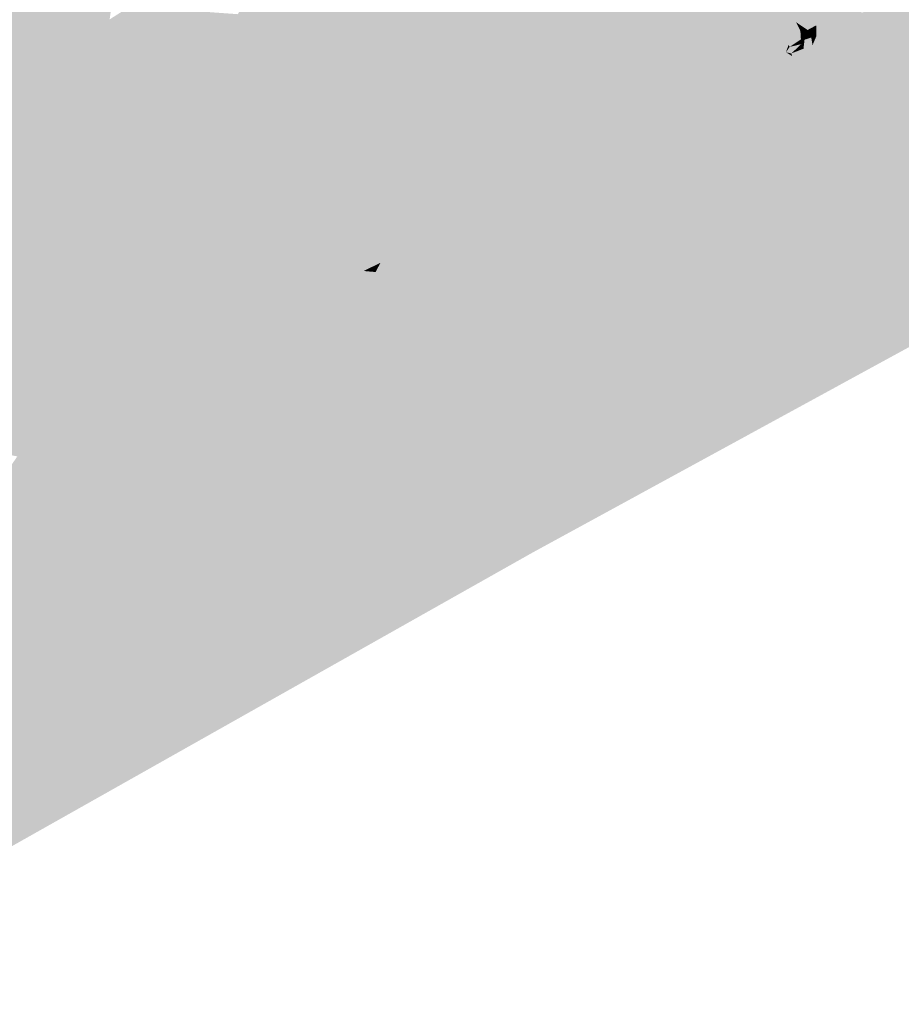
# Model space of a CAD drawing. Header units: metres. Extents: x 164696 to 183842, y 382615 to 387356.
# Tile 420 of 656: x 182647.57 to 182649.72, y 386604.51 to 386606.91. Entities that reach past the tile are written whole.
import ezdxf

# ---------------------------------------------------------------- set-up
doc = ezdxf.new("R2010")
doc.units = ezdxf.units.M
doc.layers.add('C3D-SURFACE_TINSURFACE', color=7, linetype='Continuous')

msp = doc.modelspace()

# ---------------------------------------------------------------- linework, layer by layer
at = {"layer": 'C3D-SURFACE_TINSURFACE', "color": 1, "linetype": 'Continuous', "lineweight": -3, "true_color": 0xe60000}
for points in [[(182649.3242, 386605.8876), (182653.8203, 386608.3412), (182652.1485, 386607.4848)], [(182647.7594, 386607.4423), (182647.1387, 386607.4982), (182647.5459, 386606.7596)], [(182647.7839, 386607.4596), (182647.7401, 386607.3654), (182647.5808, 386606.7798)], [(182647.7839, 386607.4596), (182647.5808, 386606.7798), (182647.7959, 386607.4367)], [(182647.7401, 386607.3654), (182647.7594, 386607.4423), (182647.5459, 386606.7596)], [(182647.7959, 386607.4367), (182647.5808, 386606.7798), (182647.6157, 386606.8001)], [(182647.7959, 386607.4367), (182647.6157, 386606.8001), (182647.6505, 386606.8204)], [(182647.7959, 386607.4367), (182647.6505, 386606.8204), (182647.8153, 386607.4024)], [(182647.8153, 386607.4024), (182647.6505, 386606.8204), (182647.6854, 386606.8406)], [(182647.8347, 386607.368), (182647.8153, 386607.4024), (182647.6854, 386606.8406)], [(182648.6355, 386607.4145), (182648.598, 386607.3917), (182649.0331, 386606.612)], [(182648.6355, 386607.4145), (182649.0331, 386606.612), (182649.0679, 386606.6291)], [(182648.6355, 386607.4145), (182649.0679, 386606.6291), (182649.239, 386607.2892)], [(182648.598, 386607.3917), (182648.5606, 386607.369), (182648.9984, 386606.5949)], [(182648.598, 386607.3917), (182648.9984, 386606.5949), (182649.0331, 386606.612)], [(182647.7401, 386607.3654), (182647.5459, 386606.7596), (182647.5808, 386606.7798)], [(182647.8347, 386607.368), (182647.6854, 386606.8406), (182647.7203, 386606.8609)], [(182647.8444, 386607.3508), (182647.8347, 386607.368), (182647.7203, 386606.8609)], [(182647.8444, 386607.3508), (182647.7203, 386606.8609), (182647.8457, 386607.3041)], [(182648.5606, 386607.369), (182648.5232, 386607.3463), (182648.9636, 386606.5778)], [(182648.5606, 386607.369), (182648.9636, 386606.5778), (182648.9984, 386606.5949)], [(182648.9636, 386606.5778), (182648.5232, 386607.3463), (182648.4836, 386607.3163)], [(182647.8498, 386607.3037), (182647.8457, 386607.3041), (182647.7203, 386606.8609)], [(182647.8498, 386607.3037), (182647.7203, 386606.8609), (182647.7942, 386606.914)], [(182648.4369, 386607.2892), (182648.8594, 386606.5266), (182648.4836, 386607.3163)], [(182648.4836, 386607.3163), (182648.8594, 386606.5266), (182648.8942, 386606.5437)], [(182648.4836, 386607.3163), (182648.8942, 386606.5437), (182648.9289, 386606.5607)], [(182648.9636, 386606.5778), (182648.4836, 386607.3163), (182648.9289, 386606.5607)], [(182648.3903, 386607.2622), (182648.8166, 386606.5037), (182648.4369, 386607.2892)], [(182648.4369, 386607.2892), (182648.8166, 386606.5037), (182648.8594, 386606.5266)], [(182649.2686, 386607.2413), (182649.239, 386607.2892), (182649.0679, 386606.6291)], [(182648.3903, 386607.2622), (182648.2097, 386606.7159), (182648.8166, 386606.5037)], [(182648.3903, 386607.2622), (182648.3436, 386607.2351), (182648.2097, 386606.7159)], [(182649.1089, 386605.7849), (182651.724, 386607.2637), (182650.5305, 386606.6344)], [(182648.3436, 386607.2351), (182648.1762, 386606.7881), (182648.193, 386606.752)], [(182648.3436, 386607.2351), (182648.2969, 386607.208), (182648.1762, 386606.7881)], [(182648.3436, 386607.2351), (182648.193, 386606.752), (182648.2097, 386606.7159)], [(182649.2686, 386607.2413), (182649.0679, 386606.6291), (182649.1026, 386606.6461)], [(182649.2929, 386607.2014), (182649.2686, 386607.2413), (182649.1026, 386606.6461)], [(182648.2969, 386607.208), (182648.2734, 386607.1931), (182648.1762, 386606.7881)], [(182648.2734, 386607.1931), (182648.1594, 386606.8242), (182648.1762, 386606.7881)], [(182648.2734, 386607.1931), (182648.2439, 386607.1772), (182648.1594, 386606.8242)], [(182649.2929, 386607.2014), (182649.1026, 386606.6461), (182649.1384, 386606.6621)], [(182649.1712, 386606.6808), (182649.2929, 386607.2014), (182649.1384, 386606.6621)], [(182649.1712, 386606.6808), (182649.3172, 386607.1615), (182649.2929, 386607.2014)], [(182648.1069, 386606.9266), (182648.1594, 386606.8242), (182648.2144, 386607.1613)], [(182648.2439, 386607.1772), (182648.2144, 386607.1613), (182648.1594, 386606.8242)], [(182649.1712, 386606.6808), (182649.2041, 386606.6994), (182649.3172, 386607.1615)], [(182649.2041, 386606.6994), (182649.2369, 386606.7181), (182649.3172, 386607.1615)], [(182649.2369, 386606.7181), (182649.3654, 386607.0882), (182649.3172, 386607.1615)], [(182649.2369, 386606.7181), (182649.2698, 386606.7368), (182649.3654, 386607.0882)], [(182649.2698, 386606.7368), (182649.3816, 386607.0562), (182649.3654, 386607.0882)], [(182649.2698, 386606.7368), (182649.3026, 386606.7554), (182649.3816, 386607.0562)], [(182649.3026, 386606.7554), (182649.4121, 386606.989), (182649.3816, 386607.0562)], [(182649.3355, 386606.7741), (182649.4121, 386606.989), (182649.3026, 386606.7554)], [(182649.3557, 386606.7866), (182649.4121, 386606.989), (182649.3355, 386606.7741)], [(182649.3557, 386606.7866), (182649.3789, 386606.8429), (182649.4121, 386606.989)], [(182649.4067, 386606.8578), (182649.4121, 386606.989), (182649.3789, 386606.8429)], [(182649.4205, 386606.8372), (182649.4121, 386606.989), (182649.4067, 386606.8578)], [(182649.4205, 386606.8372), (182649.467, 386606.9069), (182649.4121, 386606.989)], [(182649.5271, 386606.9398), (182649.4121, 386606.989), (182649.467, 386606.9069)], [(182649.7042, 386606.9666), (182649.5115, 386606.7918), (182649.7419, 386606.9846)], [(182649.7419, 386606.9846), (182649.5115, 386606.7918), (182650.4705, 386606.7182)], [(182649.6665, 386606.9485), (182649.5115, 386606.7918), (182649.7042, 386606.9666)], [(182647.8441, 386606.9456), (182647.7942, 386606.914), (182648.1594, 386606.8242)], [(182648.1069, 386606.9266), (182647.8441, 386606.9456), (182648.1594, 386606.8242)], [(182649.657, 386606.944), (182649.5115, 386606.7918), (182649.6665, 386606.9485)], [(182649.657, 386606.944), (182649.6036, 386606.9008), (182649.5115, 386606.7918)], [(182649.5271, 386606.9398), (182649.467, 386606.9069), (182649.5467, 386606.9105)], [(182647.7942, 386606.914), (182647.7203, 386606.8609), (182647.7551, 386606.8812)], [(182648.1594, 386606.8242), (182647.7942, 386606.914), (182647.7551, 386606.8812)], [(182649.4483, 386606.8521), (182649.467, 386606.9069), (182649.4205, 386606.8372)], [(182649.4508, 386606.8468), (182649.467, 386606.9069), (182649.4483, 386606.8521)], [(182649.4508, 386606.8468), (182649.4772, 386606.8857), (182649.467, 386606.9069)], [(182649.5467, 386606.9105), (182649.467, 386606.9069), (182649.5156, 386606.8993)], [(182649.4947, 386606.8881), (182649.467, 386606.9069), (182649.4772, 386606.8857)], [(182649.5156, 386606.8993), (182649.467, 386606.9069), (182649.4947, 386606.8881)], [(182649.6036, 386606.9008), (182649.5662, 386606.8748), (182649.5115, 386606.7918)], [(182648.2097, 386606.7159), (182647.7551, 386606.8812), (182647.7203, 386606.8609)], [(182648.1762, 386606.7881), (182648.1594, 386606.8242), (182647.7551, 386606.8812)], [(182648.193, 386606.752), (182648.1762, 386606.7881), (182647.7551, 386606.8812)], [(182648.2097, 386606.7159), (182648.193, 386606.752), (182647.7551, 386606.8812)], [(182649.4508, 386606.8468), (182649.4784, 386606.8651), (182649.4772, 386606.8857)], [(182649.4947, 386606.8881), (182649.4772, 386606.8857), (182649.4991, 386606.8789)], [(182649.4821, 386606.8576), (182649.4873, 386606.8645), (182649.4772, 386606.8857)], [(182649.4821, 386606.8576), (182649.4772, 386606.8857), (182649.4784, 386606.8651)], [(182649.4991, 386606.8789), (182649.4772, 386606.8857), (182649.4873, 386606.8645)], [(182649.4991, 386606.8789), (182649.4873, 386606.8645), (182649.5036, 386606.8696)], [(182649.5036, 386606.8696), (182649.4873, 386606.8645), (182649.4946, 386606.8223)], [(182649.5036, 386606.8696), (182649.4946, 386606.8223), (182649.5068, 386606.8511)], [(182649.5662, 386606.8748), (182649.5371, 386606.8539), (182649.5115, 386606.7918)], [(182648.2265, 386606.6798), (182647.7203, 386606.8609), (182647.6854, 386606.8406)], [(182648.2097, 386606.7159), (182647.7203, 386606.8609), (182648.2265, 386606.6798)], [(182649.4847, 386606.8425), (182649.4873, 386606.8645), (182649.4821, 386606.8576)], [(182649.4847, 386606.8425), (182649.4946, 386606.8223), (182649.4873, 386606.8645)], [(182649.5068, 386606.8511), (182649.4946, 386606.8223), (182649.5115, 386606.7918)], [(182649.5068, 386606.8511), (182649.5115, 386606.7918), (182649.5144, 386606.8417)], [(182649.5371, 386606.8539), (182649.5144, 386606.8417), (182649.5115, 386606.7918)], [(182648.0413, 386606.0923), (182647.6505, 386606.8204), (182647.6157, 386606.8001)], [(182648.2433, 386606.6437), (182647.6854, 386606.8406), (182647.6505, 386606.8204)], [(182648.0413, 386606.0923), (182648.0688, 386606.1077), (182647.6505, 386606.8204)], [(182648.0688, 386606.1077), (182648.2433, 386606.6437), (182647.6505, 386606.8204)], [(182648.2433, 386606.6437), (182648.2265, 386606.6798), (182647.6854, 386606.8406)], [(182649.4569, 386606.8248), (182649.4278, 386606.8092), (182649.5115, 386606.7918)], [(182649.4552, 386606.831), (182649.4946, 386606.8223), (182649.4847, 386606.8425)], [(182649.4552, 386606.831), (182649.4569, 386606.8248), (182649.5115, 386606.7918)], [(182649.4552, 386606.831), (182649.5115, 386606.7918), (182649.4946, 386606.8223)], [(182647.5808, 386606.7798), (182648.0138, 386606.0769), (182647.6157, 386606.8001)], [(182648.0413, 386606.0923), (182647.6157, 386606.8001), (182648.0138, 386606.0769)], [(182649.4278, 386606.8092), (182649.3986, 386606.7937), (182649.5115, 386606.7918)], [(182647.5808, 386606.7798), (182647.5184, 386606.7399), (182647.9587, 386606.0462)], [(182647.5808, 386606.7798), (182647.5459, 386606.7596), (182647.5184, 386606.7399)], [(182647.5808, 386606.7798), (182647.9587, 386606.0462), (182647.9862, 386606.0615)], [(182647.5808, 386606.7798), (182647.9862, 386606.0615), (182648.0138, 386606.0769)], [(182648.8679, 386605.7482), (182648.8818, 386605.7131), (182649.5115, 386606.7918)], [(182648.8679, 386605.7482), (182649.5115, 386606.7918), (182649.1712, 386606.6808)], [(182649.1089, 386605.7849), (182649.5115, 386606.7918), (182648.8818, 386605.7131)], [(182649.1089, 386605.7849), (182650.5305, 386606.6344), (182649.5115, 386606.7918)], [(182649.1712, 386606.6808), (182649.5115, 386606.7918), (182649.2041, 386606.6994)], [(182649.2041, 386606.6994), (182649.5115, 386606.7918), (182649.2369, 386606.7181)], [(182649.2369, 386606.7181), (182649.5115, 386606.7918), (182649.2698, 386606.7368)], [(182649.2698, 386606.7368), (182649.5115, 386606.7918), (182649.3026, 386606.7554)], [(182649.3355, 386606.7741), (182649.3026, 386606.7554), (182649.5115, 386606.7918)], [(182649.3557, 386606.7866), (182649.3355, 386606.7741), (182649.5115, 386606.7918)], [(182649.3557, 386606.7866), (182649.5115, 386606.7918), (182649.3986, 386606.7937)], [(182650.5305, 386606.6344), (182650.4705, 386606.7182), (182649.5115, 386606.7918)], [(182647.9037, 386606.0154), (182647.5184, 386606.7399), (182647.4907, 386606.724)], [(182647.9037, 386606.0154), (182647.9312, 386606.0308), (182647.5184, 386606.7399)], [(182647.9312, 386606.0308), (182647.9587, 386606.0462), (182647.5184, 386606.7399)], [(182647.8014, 386605.9639), (182647.4631, 386606.7082), (182647.4354, 386606.6924)], [(182647.8761, 386606), (182647.4907, 386606.724), (182647.4631, 386606.7082)], [(182647.8014, 386605.9639), (182647.8486, 386605.9846), (182647.4631, 386606.7082)], [(182647.8486, 386605.9846), (182647.8761, 386606), (182647.4631, 386606.7082)], [(182647.8761, 386606), (182647.9037, 386606.0154), (182647.4907, 386606.724)], [(182648.2097, 386606.7159), (182648.2265, 386606.6798), (182648.8166, 386606.5037)], [(182647.8014, 386605.9639), (182647.4077, 386606.6765), (182647.38, 386606.6607)], [(182647.8014, 386605.9639), (182647.4354, 386606.6924), (182647.4077, 386606.6765)], [(182648.2265, 386606.6798), (182648.2433, 386606.6437), (182648.7728, 386606.4804)], [(182648.2265, 386606.6798), (182648.7728, 386606.4804), (182648.8166, 386606.5037)], [(182648.8679, 386605.7482), (182649.1712, 386606.6808), (182649.1384, 386606.6621)], [(182647.7378, 386605.9325), (182647.38, 386606.6607), (182647.3524, 386606.6448)], [(182647.7378, 386605.9325), (182647.8014, 386605.9639), (182647.38, 386606.6607)], [(182648.7961, 386605.6646), (182649.1384, 386606.6621), (182649.1026, 386606.6461)], [(182648.8175, 386605.6274), (182649.1384, 386606.6621), (182648.7961, 386605.6646)], [(182648.8175, 386605.6274), (182648.856, 386605.7197), (182649.1384, 386606.6621)], [(182648.8679, 386605.7482), (182649.1384, 386606.6621), (182648.856, 386605.7197)], [(182647.1745, 386606.05), (182647.6743, 386605.9012), (182647.3247, 386606.629)], [(182647.3247, 386606.629), (182647.7378, 386605.9325), (182647.3524, 386606.6448)], [(182647.3247, 386606.629), (182647.6743, 386605.9012), (182647.7378, 386605.9325)], [(182648.0688, 386606.1077), (182648.2575, 386606.6156), (182648.2433, 386606.6437)], [(182648.2575, 386606.6156), (182648.7728, 386606.4804), (182648.2433, 386606.6437)], [(182648.7675, 386605.7143), (182649.0679, 386606.6291), (182649.0331, 386606.612)], [(182648.7961, 386605.6646), (182649.0679, 386606.6291), (182648.7675, 386605.7143)], [(182648.7961, 386605.6646), (182649.1026, 386606.6461), (182649.0679, 386606.6291)], [(182648.2744, 386606.5861), (182648.2575, 386606.6156), (182648.0688, 386606.1077)], [(182648.2744, 386606.5861), (182648.7289, 386606.457), (182648.2575, 386606.6156)], [(182648.2575, 386606.6156), (182648.7289, 386606.457), (182648.7728, 386606.4804)], [(182648.7486, 386605.7473), (182649.0331, 386606.612), (182648.9984, 386606.5949)], [(182648.7486, 386605.7473), (182648.7675, 386605.7143), (182649.0331, 386606.612)], [(182648.2744, 386606.5861), (182648.0688, 386606.1077), (182648.2376, 386606.2049)], [(182648.2913, 386606.5566), (182648.2744, 386606.5861), (182648.2376, 386606.2049)], [(182648.2913, 386606.5566), (182648.7289, 386606.457), (182648.2744, 386606.5861)], [(182648.7261, 386605.7902), (182648.9984, 386606.5949), (182648.9636, 386606.5778)], [(182648.7486, 386605.7473), (182648.9984, 386606.5949), (182648.7261, 386605.7902)], [(182648.2913, 386606.5566), (182648.2376, 386606.2049), (182648.3082, 386606.5271)], [(182648.2913, 386606.5566), (182648.3082, 386606.5271), (182648.685, 386606.4337)], [(182648.2913, 386606.5566), (182648.685, 386606.4337), (182648.7289, 386606.457)], [(182648.6812, 386605.8761), (182648.9289, 386606.5607), (182648.8942, 386606.5437)], [(182648.6812, 386605.8761), (182648.7037, 386605.8332), (182648.9289, 386606.5607)], [(182648.7037, 386605.8332), (182648.9636, 386606.5778), (182648.9289, 386606.5607)], [(182648.7037, 386605.8332), (182648.7261, 386605.7902), (182648.9636, 386606.5778)], [(182648.6651, 386605.9091), (182648.8942, 386606.5437), (182648.8594, 386606.5266)], [(182648.6812, 386605.8761), (182648.8942, 386606.5437), (182648.6651, 386605.9091)], [(182648.3082, 386606.5271), (182648.2376, 386606.2049), (182648.3252, 386606.4976)], [(182648.3082, 386606.5271), (182648.3252, 386606.4976), (182648.6411, 386606.4104)], [(182648.3082, 386606.5271), (182648.6411, 386606.4104), (182648.685, 386606.4337)], [(182648.6651, 386605.9091), (182648.8594, 386606.5266), (182648.8166, 386606.5037)], [(182648.2376, 386606.2049), (182648.3421, 386606.4681), (182648.3252, 386606.4976)], [(182648.3252, 386606.4976), (182648.3421, 386606.4681), (182648.5977, 386606.3916)], [(182648.3252, 386606.4976), (182648.5977, 386606.3916), (182648.6411, 386606.4104)], [(182648.643, 386605.9432), (182648.8166, 386606.5037), (182648.7728, 386606.4804)], [(182648.643, 386605.9432), (182648.6651, 386605.9091), (182648.8166, 386606.5037)], [(182648.2376, 386606.2049), (182648.3586, 386606.4417), (182648.3421, 386606.4681)], [(182648.3421, 386606.4681), (182648.3586, 386606.4417), (182648.5977, 386606.3916)], [(182648.6209, 386605.9773), (182648.7728, 386606.4804), (182648.7289, 386606.457)], [(182648.6209, 386605.9773), (182648.643, 386605.9432), (182648.7728, 386606.4804)], [(182648.3514, 386606.2708), (182648.3586, 386606.4417), (182648.2376, 386606.2049)], [(182648.3514, 386606.2708), (182648.3795, 386606.4059), (182648.3586, 386606.4417)], [(182648.3586, 386606.4417), (182648.3795, 386606.4059), (182648.5567, 386606.3714)], [(182648.3586, 386606.4417), (182648.5567, 386606.3714), (182648.5772, 386606.3815)], [(182648.3586, 386606.4417), (182648.5772, 386606.3815), (182648.5977, 386606.3916)], [(182648.5988, 386606.0115), (182648.7289, 386606.457), (182648.685, 386606.4337)], [(182648.5988, 386606.0115), (182648.6209, 386605.9773), (182648.7289, 386606.457)], [(182648.5768, 386606.0456), (182648.685, 386606.4337), (182648.6411, 386606.4104)], [(182648.5768, 386606.0456), (182648.5988, 386606.0115), (182648.685, 386606.4337)], [(182648.3514, 386606.2708), (182648.4004, 386606.3701), (182648.3795, 386606.4059)], [(182648.3795, 386606.4059), (182648.4004, 386606.3701), (182648.5156, 386606.3513)], [(182648.3795, 386606.4059), (182648.5156, 386606.3513), (182648.5362, 386606.3614)], [(182648.3795, 386606.4059), (182648.5362, 386606.3614), (182648.5567, 386606.3714)], [(182648.5067, 386606.1706), (182648.5977, 386606.3916), (182648.5772, 386606.3815)], [(182648.5067, 386606.1706), (182648.5304, 386606.1247), (182648.5977, 386606.3916)], [(182648.5304, 386606.1247), (182648.6411, 386606.4104), (182648.5977, 386606.3916)], [(182648.5304, 386606.1247), (182648.554, 386606.0788), (182648.6411, 386606.4104)], [(182648.554, 386606.0788), (182648.5768, 386606.0456), (182648.6411, 386606.4104)], [(182648.3514, 386606.2708), (182648.372, 386606.2808), (182648.4004, 386606.3701)], [(182648.372, 386606.2808), (182648.3925, 386606.2909), (182648.4004, 386606.3701)], [(182648.3925, 386606.2909), (182648.4212, 386606.3343), (182648.4004, 386606.3701)], [(182648.4746, 386606.3312), (182648.4004, 386606.3701), (182648.4212, 386606.3343)], [(182648.4746, 386606.3312), (182648.4951, 386606.3412), (182648.4004, 386606.3701)], [(182648.4951, 386606.3412), (182648.5156, 386606.3513), (182648.4004, 386606.3701)], [(182648.4831, 386606.2165), (182648.5567, 386606.3714), (182648.5362, 386606.3614)], [(182648.5067, 386606.1706), (182648.5567, 386606.3714), (182648.4831, 386606.2165)], [(182648.5067, 386606.1706), (182648.5772, 386606.3815), (182648.5567, 386606.3714)], [(182648.463, 386606.2627), (182648.5156, 386606.3513), (182648.4951, 386606.3412)], [(182648.463, 386606.2627), (182648.4831, 386606.2165), (182648.5156, 386606.3513)], [(182648.463, 386606.2627), (182648.4951, 386606.3412), (182648.4746, 386606.3312)], [(182648.4831, 386606.2165), (182648.5362, 386606.3614), (182648.5156, 386606.3513)], [(182648.3925, 386606.2909), (182648.413, 386606.301), (182648.4212, 386606.3343)], [(182648.413, 386606.301), (182648.4335, 386606.311), (182648.4212, 386606.3343)], [(182648.4335, 386606.311), (182648.4541, 386606.3211), (182648.4212, 386606.3343)], [(182648.4541, 386606.3211), (182648.4746, 386606.3312), (182648.4212, 386606.3343)], [(182648.4335, 386606.311), (182648.4421, 386606.2985), (182648.4541, 386606.3211)], [(182648.463, 386606.2627), (182648.4541, 386606.3211), (182648.4421, 386606.2985)], [(182648.463, 386606.2627), (182648.4746, 386606.3312), (182648.4541, 386606.3211)], [(182648.3925, 386606.2909), (182648.463, 386606.2627), (182648.413, 386606.301)], [(182648.413, 386606.301), (182648.4421, 386606.2985), (182648.4335, 386606.311)], [(182648.413, 386606.301), (182648.463, 386606.2627), (182648.4421, 386606.2985)], [(182648.5067, 386606.1706), (182648.3514, 386606.2708), (182648.2376, 386606.2049)], [(182648.3514, 386606.2708), (182648.4831, 386606.2165), (182648.372, 386606.2808)], [(182648.3514, 386606.2708), (182648.5067, 386606.1706), (182648.4831, 386606.2165)], [(182648.372, 386606.2808), (182648.463, 386606.2627), (182648.3925, 386606.2909)], [(182648.372, 386606.2808), (182648.4831, 386606.2165), (182648.463, 386606.2627)], [(182648.554, 386606.0788), (182648.2376, 386606.2049), (182648.0688, 386606.1077)], [(182648.5304, 386606.1247), (182648.5067, 386606.1706), (182648.2376, 386606.2049)], [(182648.554, 386606.0788), (182648.5304, 386606.1247), (182648.2376, 386606.2049)], [(182648.0413, 386606.0923), (182648.643, 386605.9432), (182648.0688, 386606.1077)], [(182648.554, 386606.0788), (182648.0688, 386606.1077), (182648.5768, 386606.0456)], [(182648.0688, 386606.1077), (182648.5988, 386606.0115), (182648.5768, 386606.0456)], [(182648.0688, 386606.1077), (182648.6209, 386605.9773), (182648.5988, 386606.0115)], [(182648.0688, 386606.1077), (182648.643, 386605.9432), (182648.6209, 386605.9773)], [(182648.6812, 386605.8761), (182648.0138, 386606.0769), (182647.9862, 386606.0615)], [(182648.0413, 386606.0923), (182648.0138, 386606.0769), (182648.6812, 386605.8761)], [(182648.0413, 386606.0923), (182648.6812, 386605.8761), (182648.643, 386605.9432)], [(182648.7037, 386605.8332), (182647.9862, 386606.0615), (182647.9587, 386606.0462)], [(182648.7037, 386605.8332), (182648.6812, 386605.8761), (182647.9862, 386606.0615)], [(182647.1815, 386606.0391), (182647.6743, 386605.9012), (182647.1745, 386606.05)], [(182647.1815, 386606.0391), (182647.2493, 386606.0122), (182647.6743, 386605.9012)], [(182648.7261, 386605.7902), (182647.9312, 386606.0308), (182647.9037, 386606.0154)], [(182648.7261, 386605.7902), (182647.9587, 386606.0462), (182647.9312, 386606.0308)], [(182648.7261, 386605.7902), (182648.7037, 386605.8332), (182647.9587, 386606.0462)], [(182647.2616, 386605.993), (182647.6743, 386605.9012), (182647.2493, 386606.0122)], [(182648.7486, 386605.7473), (182647.9037, 386606.0154), (182647.8761, 386606)], [(182648.7486, 386605.7473), (182648.7261, 386605.7902), (182647.9037, 386606.0154)], [(182647.2537, 386605.9891), (182647.6743, 386605.9012), (182647.2616, 386605.993)], [(182647.2537, 386605.9891), (182647.6108, 386605.8698), (182647.6743, 386605.9012)], [(182647.3081, 386605.9085), (182647.6108, 386605.8698), (182647.2537, 386605.9891)], [(182648.7961, 386605.6646), (182647.8486, 386605.9846), (182647.8014, 386605.9639)], [(182648.7486, 386605.7473), (182647.8761, 386606), (182647.8486, 386605.9846)], [(182648.7675, 386605.7143), (182648.7486, 386605.7473), (182647.8486, 386605.9846)], [(182648.7961, 386605.6646), (182648.7675, 386605.7143), (182647.8486, 386605.9846)], [(182648.6435, 386605.6679), (182647.8014, 386605.9639), (182647.7378, 386605.9325)], [(182648.8175, 386605.6274), (182648.7961, 386605.6646), (182647.8014, 386605.9639)], [(182648.8175, 386605.6274), (182647.8014, 386605.9639), (182648.6967, 386605.6586)], [(182648.6435, 386605.6679), (182648.6967, 386605.6586), (182647.8014, 386605.9639)], [(182648.6812, 386605.8761), (182648.6651, 386605.9091), (182648.643, 386605.9432)], [(182647.4332, 386605.652), (182647.7378, 386605.9325), (182647.6743, 386605.9012)], [(182648.6435, 386605.6679), (182647.7378, 386605.9325), (182647.4332, 386605.652)], [(182647.3155, 386605.9032), (182647.6108, 386605.8698), (182647.3081, 386605.9085)], [(182647.3155, 386605.9032), (182647.5692, 386605.8492), (182647.6108, 386605.8698)], [(182647.4332, 386605.652), (182647.6743, 386605.9012), (182647.6108, 386605.8698)], [(182647.5692, 386605.8492), (182647.4332, 386605.652), (182647.6108, 386605.8698)], [(182648.5927, 386605.6212), (182647.4332, 386605.652), (182646.8727, 386604.5145)], [(182648.6435, 386605.6679), (182647.4332, 386605.652), (182648.5927, 386605.6212)], [(182648.5927, 386605.6212), (182646.8727, 386604.5145), (182648.7359, 386605.565)]]:
    msp.add_solid(points, dxfattribs=at)
at = {"layer": 'C3D-SURFACE_TINSURFACE', "color": 11, "linetype": 'Continuous', "lineweight": -3, "true_color": 0xff8585}
for points in [[(182651.9627, 386607.3896), (182649.3242, 386605.8876), (182652.1485, 386607.4848)], [(182651.9627, 386607.3896), (182648.8246, 386605.615), (182649.3242, 386605.8876)], [(182651.9627, 386607.3896), (182649.1089, 386605.7849), (182648.8246, 386605.615)], [(182651.9627, 386607.3896), (182651.724, 386607.2637), (182649.1089, 386605.7849)], [(182649.591, 386606.9125), (182649.5746, 386606.9451), (182649.5271, 386606.9398)], [(182649.591, 386606.9125), (182649.6287, 386606.9305), (182649.5746, 386606.9451)], [(182649.6287, 386606.9305), (182649.6036, 386606.9008), (182649.657, 386606.944)], [(182649.591, 386606.9125), (182649.5271, 386606.9398), (182649.5467, 386606.9105)], [(182649.591, 386606.9125), (182649.6036, 386606.9008), (182649.6287, 386606.9305)], [(182649.5163, 386606.8735), (182649.5156, 386606.8993), (182649.4947, 386606.8881)], [(182649.5534, 386606.8933), (182649.5467, 386606.9105), (182649.5156, 386606.8993)], [(182649.5163, 386606.8735), (182649.5534, 386606.8933), (182649.5156, 386606.8993)], [(182649.5163, 386606.8735), (182649.5371, 386606.8539), (182649.5534, 386606.8933)], [(182649.5534, 386606.8933), (182649.5371, 386606.8539), (182649.5662, 386606.8748)], [(182649.5534, 386606.8933), (182649.591, 386606.9125), (182649.5467, 386606.9105)], [(182649.5534, 386606.8933), (182649.5662, 386606.8748), (182649.591, 386606.9125)], [(182649.591, 386606.9125), (182649.5662, 386606.8748), (182649.6036, 386606.9008)], [(182649.5163, 386606.8735), (182649.4947, 386606.8881), (182649.4991, 386606.8789)], [(182649.5163, 386606.8735), (182649.4991, 386606.8789), (182649.5036, 386606.8696)], [(182649.5163, 386606.8735), (182649.5036, 386606.8696), (182649.5068, 386606.8511)], [(182649.5163, 386606.8735), (182649.5068, 386606.8511), (182649.5144, 386606.8417)], [(182649.5163, 386606.8735), (182649.5144, 386606.8417), (182649.5371, 386606.8539)], [(182649.3678, 386606.7942), (182649.405, 386606.814), (182649.4067, 386606.8578)], [(182649.3678, 386606.7942), (182649.4067, 386606.8578), (182649.3789, 386606.8429)], [(182649.405, 386606.814), (182649.4205, 386606.8372), (182649.4067, 386606.8578)], [(182649.405, 386606.814), (182649.4421, 386606.8338), (182649.4483, 386606.8521)], [(182649.405, 386606.814), (182649.4483, 386606.8521), (182649.4205, 386606.8372)], [(182649.4792, 386606.8537), (182649.4508, 386606.8468), (182649.4421, 386606.8338)], [(182649.4792, 386606.8537), (182649.4421, 386606.8338), (182649.4552, 386606.831)], [(182649.4421, 386606.8338), (182649.4508, 386606.8468), (182649.4483, 386606.8521)], [(182649.4792, 386606.8537), (182649.4784, 386606.8651), (182649.4508, 386606.8468)], [(182649.4792, 386606.8537), (182649.4552, 386606.831), (182649.4847, 386606.8425)], [(182649.4792, 386606.8537), (182649.4821, 386606.8576), (182649.4784, 386606.8651)], [(182649.4792, 386606.8537), (182649.4847, 386606.8425), (182649.4821, 386606.8576)], [(182649.3678, 386606.7942), (182649.3789, 386606.8429), (182649.3557, 386606.7866)], [(182649.405, 386606.814), (182649.4569, 386606.8248), (182649.4421, 386606.8338)], [(182649.405, 386606.814), (182649.4278, 386606.8092), (182649.4569, 386606.8248)], [(182649.4421, 386606.8338), (182649.4569, 386606.8248), (182649.4552, 386606.831)], [(182649.3678, 386606.7942), (182649.4278, 386606.8092), (182649.405, 386606.814)], [(182649.3678, 386606.7942), (182649.3986, 386606.7937), (182649.4278, 386606.8092)], [(182649.3678, 386606.7942), (182649.3557, 386606.7866), (182649.3986, 386606.7937)], [(182648.8246, 386605.615), (182649.1089, 386605.7849), (182648.8818, 386605.7131)], [(182648.8246, 386605.615), (182648.8679, 386605.7482), (182648.856, 386605.7197)], [(182648.8246, 386605.615), (182648.8818, 386605.7131), (182648.8679, 386605.7482)], [(182648.8246, 386605.615), (182648.856, 386605.7197), (182648.8175, 386605.6274)], [(182648.8246, 386605.615), (182648.6435, 386605.6679), (182648.5927, 386605.6212)], [(182648.8246, 386605.615), (182648.6967, 386605.6586), (182648.6435, 386605.6679)], [(182648.8246, 386605.615), (182648.8175, 386605.6274), (182648.6967, 386605.6586)], [(182648.8246, 386605.615), (182648.5927, 386605.6212), (182648.7359, 386605.565)]]:
    msp.add_solid(points, dxfattribs=at)

doc.saveas('drawing.dxf')
